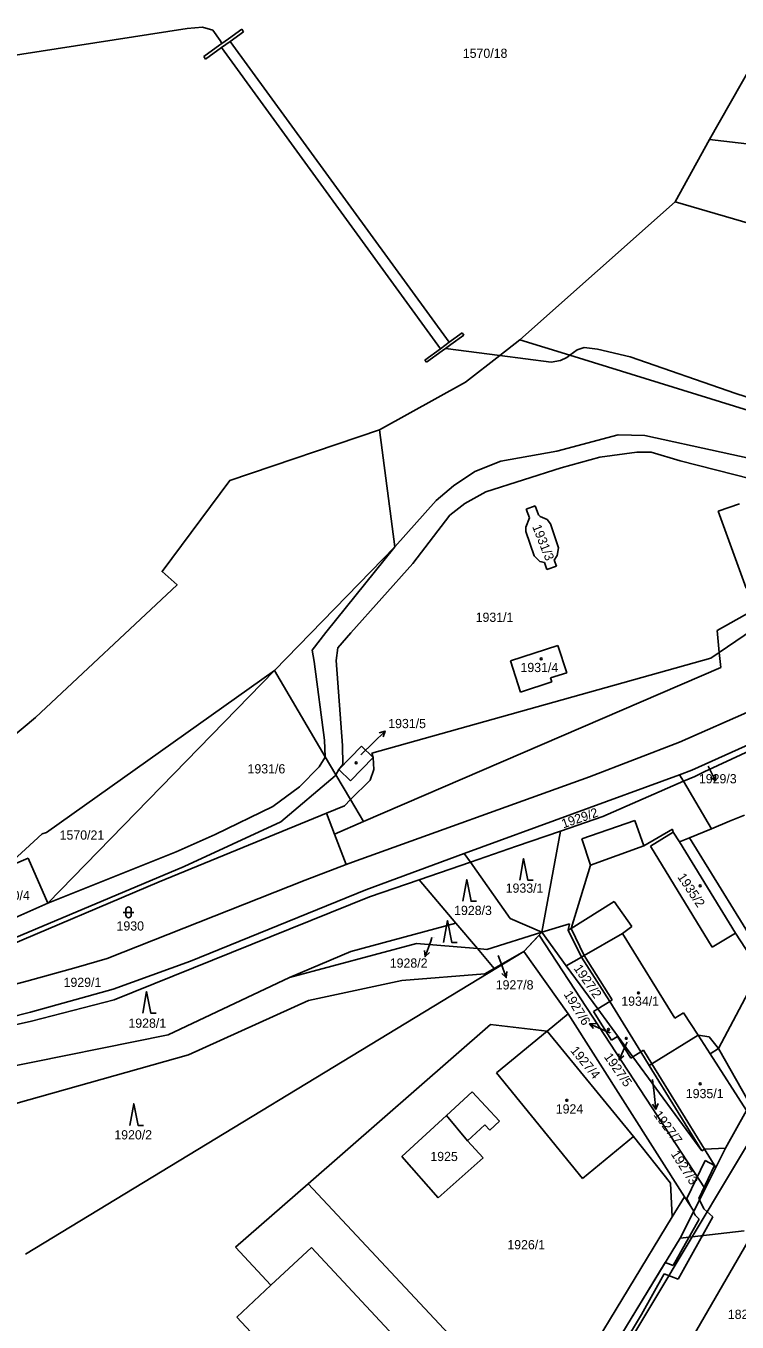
# Model space of a CAD drawing. Extents: x -785744 to -782822, y -1067550 to -1063910.
# Drawn here: x -783471.6 to -783340.5, y -1064712.9 to -1064473.9 of the extents above; entities that cross this region are included whole.
import ezdxf

# ---------------------------------------------------------------- set-up
doc = ezdxf.new("R2010")
doc.units = 0
for name, color, linetype in [('Hranice parcel', 7, 'Continuous'), ('Parcelní čísla', 7, 'Continuous'), ('Pop_ČP_popisy', 7, 'Continuous'), ('Vnitřní kresba', 7, 'Continuous'), ('Věcná břemena k části', 7, 'Continuous'), ('Značky budov', 7, 'Continuous'), ('Značky kultur', 7, 'Continuous')]:
    doc.layers.add(name, color=color, linetype=linetype)

msp = doc.modelspace()

# ---------------------------------------------------------------- linework, layer by layer
at = {"layer": 'Hranice parcel'}
for p, q in [((-783379.37, -1064563), (-783377.74, -1064562.37)), ((-783377.74, -1064562.37), (-783377.13, -1064564.07)), ((-783379.45, -1064566.32), (-783378.79, -1064564.61)), ((-783378.79, -1064564.61), (-783379.37, -1064563)), ((-783377.13, -1064564.07), (-783376.79, -1064564.39)), ((-783376.79, -1064564.39), (-783375.49, -1064564.9)), ((-783379.46, -1064567.13), (-783379.45, -1064566.32)), ((-783377.91, -1064571.61), (-783379.46, -1064567.13)), ((-783375.49, -1064564.9), (-783374.91, -1064565.69)), ((-783374.91, -1064565.69), (-783373.45, -1064570.11)), ((-783376.87, -1064572.64), (-783377.91, -1064571.61)), ((-783373.65, -1064571.53), (-783374.21, -1064572.41)), ((-783373.45, -1064570.11), (-783373.65, -1064571.53)), ((-783375.99, -1064572.85), (-783376.87, -1064572.64)), ((-783375.56, -1064574.12), (-783375.99, -1064572.85)), ((-783373.8, -1064573.51), (-783375.56, -1064574.12)), ((-783374.21, -1064572.41), (-783373.8, -1064573.51)), ((-783382.26, -1064591), (-783373.55, -1064588.18)), ((-783373.55, -1064588.18), (-783371.92, -1064593.2)), ((-783380.4, -1064596.76), (-783382.26, -1064591)), ((-783425.77, -1064592.77), (-783416.4, -1064608.65)), ((-783409.35, -1064620.62), (-783343.53, -1064592.22)), ((-783371.92, -1064593.2), (-783374.91, -1064594.1)), ((-783374.66, -1064594.85), (-783380.4, -1064596.76)), ((-783374.91, -1064594.1), (-783374.66, -1064594.85)), ((-783409.75, -1064606.72), (-783413.89, -1064611.03)), ((-783407.6, -1064608.79), (-783409.75, -1064606.72)), ((-783416.4, -1064608.65), (-783414.45, -1064611.98)), ((-783411.74, -1064613.1), (-783407.6, -1064608.79)), ((-783414.45, -1064611.98), (-783411.74, -1064616.57)), ((-783413.89, -1064611.03), (-783411.74, -1064613.1)), ((-783411.74, -1064616.57), (-783409.35, -1064620.62)), ((-783409.35, -1064620.62), (-783414.7, -1064622.93)), ((-783389.67, -1064628.11), (-783399.08, -1064631.35)), ((-783399.08, -1064631.35), (-783408.28, -1064634.51)), ((-783392.32, -1064639.36), (-783399.08, -1064631.35)), ((-783411.7, -1064644.55), (-783392.32, -1064639.36)), ((-783388.37, -1064644.05), (-783392.32, -1064639.36)), ((-783388.37, -1064644.05), (-783399.58, -1064643.11)), ((-783386.64, -1064644.19), (-783388.37, -1064644.05)), ((-783385.29, -1064647.69), (-783388.37, -1064644.05)), ((-783385.29, -1064647.69), (-783379.82, -1064644.56)), ((-783387.01, -1064648.68), (-783385.29, -1064647.69))]:
    msp.add_line(p, q, dxfattribs=at)
for points in [[(-783345.6, -1064494.82), (-783333.68, -1064473.9)], [(-783351.91, -1064506.33), (-783345.6, -1064494.82)], [(-783345.6, -1064494.82), (-783317.6, -1064498.08)], [(-783380.54, -1064531.8), (-783351.91, -1064506.33)], [(-783351.91, -1064506.33), (-783302, -1064520.93)], [(-783384.23, -1064534.67), (-783380.54, -1064531.8)], [(-783380.54, -1064531.8), (-783371.34, -1064534.64)], [(-783390.56, -1064539.59), (-783384.23, -1064534.67)], [(-783371.34, -1064534.64), (-783303.72, -1064555.55)], [(-783406.41, -1064548.36), (-783390.56, -1064539.59)], [(-783406.41, -1064548.36), (-783434.01, -1064557.73), (-783446.49, -1064574.53), (-783443.72, -1064576.95), (-783469.81, -1064601.4), (-783489.16, -1064617.61), (-783531.48, -1064641.99)], [(-783406.41, -1064548.36), (-783403.56, -1064569.94)], [(-783343.99, -1064563.38), (-783340.05, -1064562)], [(-783343.99, -1064563.38), (-783338.85, -1064577.55)], [(-783344.18, -1064585.41), (-783307.92, -1064565.04)], [(-783425.77, -1064592.77), (-783403.56, -1064569.94)], [(-783344.18, -1064585.41), (-783343.8, -1064589.41)], [(-783343.8, -1064589.41), (-783343.53, -1064592.22)], [(-783425.77, -1064592.77), (-783467.81, -1064622.66)], [(-783467.53, -1064635.69), (-783425.77, -1064592.77)], [(-783351.14, -1064605.96), (-783337.21, -1064599.82)], [(-783348.87, -1064611.16), (-783335.32, -1064605.07)], [(-783367.73, -1064612.38), (-783351.14, -1064605.96)], [(-783346.6, -1064611.47), (-783334.81, -1064605.99)], [(-783411.36, -1064628.08), (-783367.73, -1064612.38)], [(-783390.79, -1064626.53), (-783351.1, -1064611.98)], [(-783351.1, -1064611.98), (-783348.87, -1064611.16)], [(-783351.1, -1064611.98), (-783350.38, -1064613.18)], [(-783350.38, -1064613.18), (-783348.33, -1064612.28)], [(-783348.33, -1064612.28), (-783346.6, -1064611.47)], [(-783365.28, -1064619.71), (-783350.38, -1064613.18)], [(-783350.38, -1064613.18), (-783345.2, -1064621.93)], [(-783447.02, -1064631.71), (-783416.17, -1064619.04)], [(-783416.17, -1064619.04), (-783414.7, -1064622.93)], [(-783373.05, -1064622.38), (-783365.28, -1064619.71)], [(-783341.9, -1064620.57), (-783339.13, -1064619.43)], [(-783369.1, -1064623.83), (-783359.33, -1064620.44)], [(-783359.33, -1064620.44), (-783357.7, -1064625.12)], [(-783357.7, -1064625.12), (-783352.43, -1064622.02)], [(-783352.43, -1064622.02), (-783352.27, -1064622.57)], [(-783349.28, -1064623.61), (-783345.2, -1064621.93)], [(-783345.2, -1064621.93), (-783341.9, -1064620.57)], [(-783475.43, -1064629.22), (-783468.59, -1064622.85)], [(-783468.59, -1064622.85), (-783467.81, -1064622.66)], [(-783414.7, -1064622.93), (-783412.57, -1064628.54)], [(-783381.16, -1064625.18), (-783373.05, -1064622.38)], [(-783369.1, -1064623.83), (-783367.51, -1064628.68)], [(-783352.27, -1064622.57), (-783351.15, -1064624.38)], [(-783351.15, -1064624.38), (-783349.28, -1064623.61)], [(-783349.28, -1064623.61), (-783335.34, -1064646.23)], [(-783390.79, -1064626.53), (-783389.67, -1064628.11)], [(-783389.67, -1064628.11), (-783381.16, -1064625.18)], [(-783475.43, -1064629.22), (-783471.16, -1064627.34)], [(-783471.16, -1064627.34), (-783467.53, -1064635.69)], [(-783420.1, -1064631.4), (-783412.57, -1064628.54)], [(-783412.57, -1064628.54), (-783411.36, -1064628.08)], [(-783389.67, -1064628.11), (-783382.32, -1064638.49)], [(-783371.11, -1064640.32), (-783367.51, -1064628.68)], [(-783476.85, -1064644.39), (-783447.02, -1064631.71)], [(-783456.6, -1064645.85), (-783420.1, -1064631.4)], [(-783478.64, -1064640.59), (-783467.53, -1064635.69)], [(-783455.31, -1064653.49), (-783408.28, -1064634.51)], [(-783382.32, -1064638.49), (-783376.51, -1064641.04)], [(-783386.64, -1064644.19), (-783376.51, -1064641.04)], [(-783379.82, -1064644.56), (-783376.51, -1064641.04)], [(-783376.51, -1064641.04), (-783371.42, -1064639.46)], [(-783376.51, -1064641.04), (-783371.99, -1064647.23)], [(-783371.62, -1064640.64), (-783371.42, -1064639.46)], [(-783371.62, -1064640.64), (-783371.11, -1064640.32)], [(-783368.67, -1064645.32), (-783361.64, -1064641.28)], [(-783361.64, -1064641.28), (-783352.01, -1064656.86)], [(-783423.01, -1064649.35), (-783399.58, -1064643.11)], [(-783471.65, -1064700.37), (-783379.82, -1064644.56)], [(-783462.31, -1064647.53), (-783456.6, -1064645.85)], [(-783423.01, -1064649.35), (-783411.7, -1064644.55)], [(-783379.82, -1064644.56), (-783371.65, -1064656.1)], [(-783371.99, -1064647.23), (-783369.17, -1064645.63)], [(-783369.17, -1064645.63), (-783368.67, -1064645.32)], [(-783363.99, -1064653.78), (-783369.17, -1064645.63)], [(-783471.38, -1064650.02), (-783462.31, -1064647.53)], [(-783371.99, -1064647.23), (-783366.19, -1064655.15)], [(-783343.92, -1064662.45), (-783336.33, -1064648.09)], [(-783492.06, -1064655.46), (-783471.38, -1064650.02)], [(-783445.35, -1064659.93), (-783423.01, -1064649.35)], [(-783419.5, -1064653.61), (-783402.27, -1064649.94)], [(-783402.27, -1064649.94), (-783387.01, -1064648.68)], [(-783470.57, -1064657.42), (-783455.31, -1064653.49)], [(-783441.59, -1064663.64), (-783419.5, -1064653.61)], [(-783366.97, -1064655.63), (-783366.19, -1064655.15)], [(-783366.97, -1064655.63), (-783363.67, -1064660.92)], [(-783366.19, -1064655.15), (-783363.99, -1064653.78)], [(-783366.19, -1064655.15), (-783359.71, -1064664)], [(-783363.99, -1064653.78), (-783358.26, -1064663.09)], [(-783490.92, -1064661.98), (-783470.57, -1064657.42)], [(-783419.58, -1064687.42), (-783385.93, -1064658.01)], [(-783385.93, -1064658.01), (-783375.52, -1064659.28)], [(-783375.52, -1064659.28), (-783371.65, -1064656.1)], [(-783371.65, -1064656.1), (-783350.2, -1064689.81)], [(-783352.01, -1064656.86), (-783350.42, -1064655.88)], [(-783350.42, -1064655.88), (-783347.68, -1064659.98)], [(-783476.42, -1064666.22), (-783445.35, -1064659.93)], [(-783384.87, -1064666.96), (-783375.52, -1064659.28)], [(-783375.52, -1064659.28), (-783359.58, -1064678.7)], [(-783362.58, -1064660.24), (-783363.67, -1064660.92)], [(-783362.58, -1064660.24), (-783360.09, -1064664.24)], [(-783356.23, -1064665.27), (-783347.68, -1064659.98)], [(-783347.68, -1064659.98), (-783345.48, -1064663.44)], [(-783345.48, -1064663.44), (-783343.92, -1064662.45)], [(-783473.46, -1064672.62), (-783441.59, -1064663.64)], [(-783360.09, -1064664.24), (-783359.71, -1064664)], [(-783358.26, -1064663.09), (-783359.71, -1064664)], [(-783347.04, -1064681.33), (-783359.71, -1064664)], [(-783356.73, -1064665.58), (-783358.26, -1064663.09)], [(-783345.48, -1064663.44), (-783338.81, -1064673.92)], [(-783384.87, -1064666.96), (-783369.01, -1064686.42)], [(-783356.73, -1064665.58), (-783356.23, -1064665.27)], [(-783356.73, -1064665.58), (-783347.04, -1064681.33)], [(-783394.05, -1064674.81), (-783389.31, -1064670.44)], [(-783389.31, -1064670.44), (-783384.3, -1064675.88)], [(-783402.27, -1064682.4), (-783394.05, -1064674.81)], [(-783342.63, -1064680.86), (-783338.81, -1064673.92)], [(-783390.19, -1064679.49), (-783387, -1064676.52)], [(-783387, -1064676.52), (-783386.07, -1064677.53)], [(-783386.07, -1064677.53), (-783384.3, -1064675.88)], [(-783390.19, -1064679.49), (-783387.31, -1064682.6)], [(-783369.01, -1064686.42), (-783359.58, -1064678.7)], [(-783359.58, -1064678.7), (-783352.78, -1064687.28)], [(-783347.04, -1064681.33), (-783346.53, -1064681.02)], [(-783346.53, -1064681.02), (-783344.43, -1064684.42)], [(-783344.43, -1064684.42), (-783342.63, -1064680.86)], [(-783402.27, -1064682.4), (-783395.62, -1064690)], [(-783395.62, -1064690), (-783387.31, -1064682.6)], [(-783347.4, -1064690.31), (-783344.43, -1064684.42)], [(-783432.95, -1064699.1), (-783419.58, -1064687.42)], [(-783419.58, -1064687.42), (-783376.64, -1064733.32)], [(-783352.78, -1064687.28), (-783352.45, -1064693.51)], [(-783352.45, -1064693.51), (-783350.2, -1064689.81)], [(-783350.2, -1064689.81), (-783348.5, -1064692.48)], [(-783348.5, -1064692.48), (-783347.4, -1064690.31)], [(-783376.64, -1064733.32), (-783352.45, -1064693.51)], [(-783351, -1064697.43), (-783348.5, -1064692.48)], [(-783348.79, -1064697.17), (-783339.22, -1064696.09)], [(-783389.01, -1064759.81), (-783351, -1064697.43)], [(-783351, -1064697.43), (-783348.79, -1064697.17)], [(-783349.27, -1064716.7), (-783338.48, -1064697.96)], [(-783432.95, -1064699.1), (-783426.42, -1064706.12)], [(-783426.42, -1064706.12), (-783418.95, -1064699.13)], [(-783418.95, -1064699.13), (-783389.55, -1064730.78)], [(-783432.73, -1064712.02), (-783426.42, -1064706.12)], [(-783432.73, -1064712.02), (-783403.2, -1064743.59)]]:
    msp.add_lwpolyline(points, dxfattribs=at)
at = {"layer": 'Pop_ČP_popisy'}
for p, q in [((-783407.53, -1064606.01), (-783405.38, -1064603.92)), ((-783345.83, -1064610.41), (-783344.5, -1064613.1)), ((-783396.98, -1064642.69), (-783398, -1064645.51)), ((-783384.08, -1064646.58), (-783383.06, -1064649.4)), ((-783364.95, -1064659.12), (-783367.69, -1064657.89)), ((-783361.04, -1064661.81), (-783362.23, -1064664.56)), ((-783355.8, -1064670.69), (-783355.47, -1064673.67))]:
    msp.add_line(p, q, dxfattribs=at)
for points in [[(-783406.45, -1064604.26), (-783405.38, -1064603.92), (-783405.75, -1064604.97)], [(-783409.86, -1064608.28), (-783407.53, -1064606.01)], [(-783345.83, -1064610.4), (-783345.83, -1064610.41)], [(-783344.5, -1064611.98), (-783344.5, -1064613.1), (-783345.39, -1064612.43)], [(-783396.74, -1064642.01), (-783396.98, -1064642.69)], [(-783397.19, -1064644.74), (-783398, -1064645.51), (-783398.13, -1064644.4)], [(-783384.54, -1064645.3), (-783384.08, -1064646.58)], [(-783382.93, -1064648.29), (-783383.06, -1064649.4), (-783383.87, -1064648.63)], [(-783366.98, -1064658.76), (-783367.69, -1064657.89), (-783366.57, -1064657.85)], [(-783363.92, -1064659.59), (-783364.95, -1064659.12)], [(-783360.8, -1064661.27), (-783361.04, -1064661.81)], [(-783361.38, -1064663.84), (-783362.23, -1064664.56), (-783362.29, -1064663.45)], [(-783356.08, -1064668.17), (-783355.8, -1064670.69)], [(-783355.08, -1064672.62), (-783355.47, -1064673.67), (-783356.08, -1064672.73)]]:
    msp.add_lwpolyline(points, dxfattribs=at)
at = {"layer": 'Vnitřní kresba'}
for p, q in [((-783416.4, -1064608.65), (-783416.55, -1064605.59)), ((-783416.4, -1064608.75), (-783416.4, -1064608.65)), ((-783413.89, -1064611.03), (-783413.17, -1064610.12)), ((-783407.83, -1064608.02), (-783407.6, -1064608.79)), ((-783407.6, -1064608.79), (-783407.46, -1064610.99)), ((-783414.56, -1064612.17), (-783414.45, -1064611.98)), ((-783414.45, -1064611.98), (-783413.89, -1064611.03)), ((-783411.74, -1064616.57), (-783408.13, -1064612.98)), ((-783412.86, -1064617.69), (-783411.74, -1064616.57))]:
    msp.add_line(p, q, dxfattribs=at)
for points in [[(-783475.88, -1064479.65), (-783441.87, -1064474.38)], [(-783441.87, -1064474.38), (-783439.02, -1064474.14)], [(-783439.02, -1064474.14), (-783437.13, -1064474.66)], [(-783437.13, -1064474.66), (-783435.77, -1064476.61)], [(-783435.44, -1064477.12), (-783434.27, -1064476.28)], [(-783434.27, -1064476.28), (-783431.81, -1064474.52)], [(-783433.92, -1064476.76), (-783431.46, -1064475)], [(-783431.81, -1064474.52), (-783431.46, -1064475)], [(-783438.81, -1064479.53), (-783435.85, -1064477.41)], [(-783438.46, -1064480.01), (-783435.5, -1064477.89)], [(-783435.85, -1064477.41), (-783435.44, -1064477.12)], [(-783435.77, -1064476.61), (-783435.44, -1064477.12)], [(-783435.5, -1064477.89), (-783433.92, -1064476.76)], [(-783435.5, -1064477.89), (-783395.18, -1064533.42)], [(-783433.92, -1064476.76), (-783393.57, -1064532.24)], [(-783438.81, -1064479.53), (-783438.46, -1064480.01)], [(-783393.57, -1064532.24), (-783391.17, -1064530.5)], [(-783393.27, -1064532.65), (-783390.88, -1064530.91)], [(-783391.17, -1064530.5), (-783390.88, -1064530.91)], [(-783398.05, -1064535.51), (-783395.18, -1064533.42)], [(-783395.18, -1064533.42), (-783393.57, -1064532.24)], [(-783394.89, -1064533.83), (-783394.27, -1064533.38)], [(-783394.27, -1064533.38), (-783393.27, -1064532.65)], [(-783394.27, -1064533.38), (-783384.23, -1064534.67)], [(-783371.34, -1064534.64), (-783369.97, -1064533.63)], [(-783369.97, -1064533.63), (-783368.68, -1064533.22)], [(-783368.68, -1064533.22), (-783366.25, -1064533.5)], [(-783366.25, -1064533.5), (-783360.24, -1064534.95)], [(-783398.05, -1064535.51), (-783397.76, -1064535.92)], [(-783397.76, -1064535.92), (-783394.89, -1064533.83)], [(-783384.23, -1064534.67), (-783374.75, -1064535.89)], [(-783374.75, -1064535.89), (-783373.07, -1064535.6)], [(-783373.07, -1064535.6), (-783371.92, -1064535.07)], [(-783371.92, -1064535.07), (-783371.34, -1064534.64)], [(-783360.24, -1064534.95), (-783340.76, -1064541.68)], [(-783340.76, -1064541.68), (-783305.05, -1064553.1)], [(-783373.72, -1064552.31), (-783362.44, -1064549.31)], [(-783362.44, -1064549.31), (-783357.49, -1064549.44)], [(-783357.49, -1064549.44), (-783329.38, -1064555.57)], [(-783384.06, -1064554.13), (-783373.72, -1064552.31)], [(-783365.82, -1064553.45), (-783358.99, -1064552.52)], [(-783358.99, -1064552.52), (-783356.33, -1064552.48)], [(-783356.33, -1064552.48), (-783351.01, -1064554.07)], [(-783388.83, -1064556.05), (-783384.06, -1064554.13)], [(-783372.94, -1064555.4), (-783365.82, -1064553.45)], [(-783351.01, -1064554.07), (-783331.25, -1064559.13)], [(-783392.76, -1064558.71), (-783388.83, -1064556.05)], [(-783386.82, -1064559.81), (-783372.94, -1064555.4)], [(-783395.94, -1064561.41), (-783392.76, -1064558.71)], [(-783390.66, -1064561.96), (-783386.82, -1064559.81)], [(-783403.56, -1064569.94), (-783395.94, -1064561.41)], [(-783393.48, -1064564.13), (-783390.66, -1064561.96)], [(-783400.26, -1064573.02), (-783393.48, -1064564.13)], [(-783343.8, -1064589.41), (-783307.92, -1064565.04)], [(-783416.3, -1064585.73), (-783403.56, -1064569.94)], [(-783411.68, -1064585.84), (-783400.26, -1064573.02)], [(-783418.85, -1064588.98), (-783416.3, -1064585.73)], [(-783414.09, -1064588.58), (-783411.68, -1064585.84)], [(-783414.38, -1064590.92), (-783414.09, -1064588.58)], [(-783418.85, -1064588.98), (-783418.44, -1064591.1)], [(-783418.44, -1064591.1), (-783416.55, -1064605.59)], [(-783414.38, -1064590.92), (-783413.22, -1064606.59)], [(-783407.83, -1064608.02), (-783345.36, -1064590.47)], [(-783345.36, -1064590.47), (-783343.8, -1064589.41)], [(-783413.22, -1064606.59), (-783413.17, -1064610.12)], [(-783417.56, -1064610.54), (-783416.4, -1064608.75)], [(-783424.59, -1064620.64), (-783414.56, -1064612.17)], [(-783421.17, -1064614.23), (-783417.56, -1064610.54)], [(-783408.13, -1064612.98), (-783407.46, -1064610.99)], [(-783426.07, -1064617.83), (-783421.17, -1064614.23)], [(-783436.71, -1064623.03), (-783426.07, -1064617.83)], [(-783416.17, -1064619.04), (-783412.86, -1064617.69)], [(-783442.39, -1064628.88), (-783424.59, -1064620.64)], [(-783443.89, -1064626.2), (-783436.71, -1064623.03)], [(-783376.51, -1064641.04), (-783373.05, -1064622.38)], [(-783356.5, -1064625.18), (-783352.27, -1064622.57)], [(-783351.15, -1064624.38), (-783340.78, -1064641.21)], [(-783467.53, -1064635.69), (-783443.89, -1064626.2)], [(-783408.94, -1064633.19), (-783390.79, -1064626.53)], [(-783367.51, -1064628.68), (-783357.7, -1064625.12)], [(-783356.5, -1064625.18), (-783345.08, -1064643.78)], [(-783477.32, -1064643.61), (-783442.39, -1064628.88)], [(-783441.23, -1064646.35), (-783408.94, -1064633.19)], [(-783371.11, -1064640.32), (-783363.17, -1064635.34)], [(-783363.17, -1064635.34), (-783359.91, -1064639.98)], [(-783371.62, -1064640.64), (-783369.17, -1064645.63)], [(-783371.11, -1064640.32), (-783368.67, -1064645.32)], [(-783361.64, -1064641.28), (-783359.91, -1064639.98)], [(-783345.08, -1064643.78), (-783340.78, -1064641.21)], [(-783340.78, -1064641.21), (-783336.33, -1064648.09)], [(-783368.67, -1064645.32), (-783363.56, -1064653.51)], [(-783455.49, -1064651.52), (-783441.23, -1064646.35)], [(-783470.76, -1064655.75), (-783455.49, -1064651.52)], [(-783363.99, -1064653.78), (-783363.56, -1064653.51)], [(-783491.12, -1064660.92), (-783470.76, -1064655.75)], [(-783347.68, -1064659.98), (-783345.64, -1064660.3)], [(-783345.64, -1064660.3), (-783343.92, -1064662.45)], [(-783357.78, -1064662.79), (-783358.26, -1064663.09)], [(-783356.23, -1064665.27), (-783357.78, -1064662.79)], [(-783348.79, -1064697.17), (-783327.6, -1064661.76)], [(-783343.92, -1064662.45), (-783338.5, -1064672.13)], [(-783356.23, -1064665.27), (-783346.53, -1064681.02)], [(-783394.05, -1064674.81), (-783390.19, -1064679.49)], [(-783346.53, -1064681.02), (-783342.63, -1064680.86)], [(-783387.24, -1064761.43), (-783348.79, -1064697.17)]]:
    msp.add_lwpolyline(points, dxfattribs=at)
at = {"layer": 'Věcná břemena k části'}
for points in [[(-783377, -1064641.56), (-783379.82, -1064644.56)], [(-783346.42, -1064688.36), (-783377, -1064641.56)], [(-783379.82, -1064644.56), (-783371.65, -1064656.1)], [(-783371.65, -1064656.1), (-783350.2, -1064689.81)], [(-783346.42, -1064683.12), (-783349.77, -1064690.11)], [(-783347.55, -1064690.11), (-783344.65, -1064684.06)], [(-783344.65, -1064684.06), (-783346.42, -1064683.12)], [(-783348.5, -1064692.48), (-783346.42, -1064688.36)], [(-783350.2, -1064689.81), (-783348.5, -1064692.48)], [(-783349.77, -1064690.11), (-783348.99, -1064691.72)], [(-783347.43, -1064690.36), (-783348.5, -1064692.48)], [(-783348.5, -1064692.48), (-783347.43, -1064690.36)], [(-783347.43, -1064690.36), (-783347.55, -1064690.11)], [(-783346.62, -1064692), (-783347.43, -1064690.36)], [(-783347.5, -1064693.91), (-783352.3, -1064702.49)], [(-783351.4, -1064704.97), (-783345, -1064693.53)], [(-783348.99, -1064691.72), (-783348.5, -1064692.48)], [(-783348.5, -1064692.48), (-783348.56, -1064692.59)], [(-783348.56, -1064692.59), (-783348.26, -1064693.2)], [(-783348.26, -1064693.2), (-783347.5, -1064693.91)], [(-783345, -1064693.53), (-783346.62, -1064692)], [(-783353.76, -1064701.95), (-783366.32, -1064722.56)], [(-783352.3, -1064702.49), (-783353.76, -1064701.95)], [(-783358.11, -1064711.51), (-783353.98, -1064704.01)], [(-783353.98, -1064704.01), (-783351.4, -1064704.97)], [(-783365.21, -1064723.23), (-783358.11, -1064711.51)]]:
    msp.add_lwpolyline(points, dxfattribs=at)
at = {"layer": 'Značky budov'}
for centre in [(-783376.6, -1064590.62), (-783410.72, -1064609.79), (-783347.3, -1064632.45), (-783358.69, -1064652.22), (-783364.23, -1064658.94), (-783360.93, -1064660.59), (-783347.3, -1064668.96), (-783371.9, -1064672.02)]:
    msp.add_circle(centre, 0.175, dxfattribs=at)
at = {"layer": 'Značky kultur'}
for p, q in [((-783453.66, -1064637.36), (-783451.66, -1064637.36)), ((-783453.16, -1064637.86), (-783453.16, -1064636.86)), ((-783452.16, -1064636.86), (-783452.16, -1064637.86))]:
    msp.add_line(p, q, dxfattribs=at)
for points in [[(-783380.57, -1064631.44), (-783379.87, -1064627.44), (-783379.07, -1064631.44), (-783378.07, -1064631.44)], [(-783391.03, -1064635.31), (-783390.33, -1064631.31), (-783389.53, -1064635.31), (-783388.53, -1064635.31)], [(-783394.61, -1064642.89), (-783393.91, -1064638.89), (-783393.11, -1064642.89), (-783392.11, -1064642.89)], [(-783450.05, -1064655.96), (-783449.35, -1064651.96), (-783448.55, -1064655.96), (-783447.55, -1064655.96)], [(-783452.41, -1064676.66), (-783451.71, -1064672.66), (-783450.91, -1064676.66), (-783449.91, -1064676.66)]]:
    msp.add_lwpolyline(points, dxfattribs=at)
for centre, start, end in [((-783452.66, -1064636.86), 0, 180), ((-783452.66, -1064637.86), 180, 0)]:
    msp.add_arc(centre, 0.5, start, end, dxfattribs=at)

# ---------------------------------------------------------------- texts
at = {"layer": 'Parcelní čísla'}
for s, rotation, p in [('1931/3', 291.6506, (-783378.3, -1064566.22)), ('1929/2', 18.9549, (-783372.53, -1064621.88)), ('1935/2', 303.6412, (-783351.59, -1064630.83)), ('1927/2', 304.6584, (-783370.7, -1064647.69)), ('1927/4', 309.3864, (-783371.33, -1064662.88)), ('1927/3', 302.4365, (-783352.78, -1064681.91))]:
    msp.add_text(s, height=1.7, rotation=rotation, dxfattribs=at).set_placement(p)
for s, height, p in [('1931/1', 1.7, (-783388.69, -1064583.79)), ('1931/4', 1.7, (-783380.43, -1064593.05)), ('1931/6', 1.7, (-783430.73, -1064611.74)), ('1931/5', 0.1, (-783409.86, -1064608.28)), ('1929/3', 0.1, (-783345.83, -1064610.4)), ('1570/21', 1.7, (-783465.36, -1064623.95)), ('1570/4', 1.7, (-783477.82, -1064635.09)), ('1933/1', 1.7, (-783383.16, -1064633.74)), ('1928/3', 1.7, (-783392.66, -1064637.85)), ('1930', 1.7, (-783454.87, -1064640.71)), ('1928/2', 0.1, (-783396.74, -1064642.01)), ('1927/8', 0.1, (-783384.54, -1064645.3)), ('1929/1', 1.7, (-783464.63, -1064651.1)), ('1934/1', 1.7, (-783361.85, -1064654.59)), ('1928/1', 1.7, (-783452.68, -1064658.64)), ('1927/6', 0.1, (-783363.92, -1064659.59)), ('1927/5', 0.1, (-783360.8, -1064661.27)), ('1927/7', 0.1, (-783356.08, -1064668.17)), ('1935/1', 1.7, (-783349.96, -1064671.62)), ('1924', 1.7, (-783373.93, -1064674.45)), ('1920/2', 1.7, (-783455.28, -1064679.23)), ('1925', 1.7, (-783397.04, -1064683.22)), ('1926/1', 1.7, (-783382.85, -1064699.49))]:
    msp.add_text(s, height=height, dxfattribs=at).set_placement(p)
at = {"layer": 'Pop_ČP_popisy'}
for s, p in [('1570/18', (-783391.06, -1064479.79)), ('1931/5', (-783404.8, -1064603.39)), ('1929/3', (-783347.55, -1064613.57)), ('1928/2', (-783404.52, -1064647.56)), ('1927/8', (-783384.99, -1064651.58)), ('1828/9', (-783342.22, -1064712.33))]:
    msp.add_text(s, height=1.7, dxfattribs=at).set_placement(p)
for s, rotation, p in [('1927/6', 301.5428, (-783372.53, -1064652.45)), ('1927/5', 304.9115, (-783365.12, -1064664.01)), ('1927/7', 306.473, (-783355.99, -1064674.71))]:
    msp.add_text(s, height=1.7, rotation=rotation, dxfattribs=at).set_placement(p)

doc.saveas('drawing.dxf')
